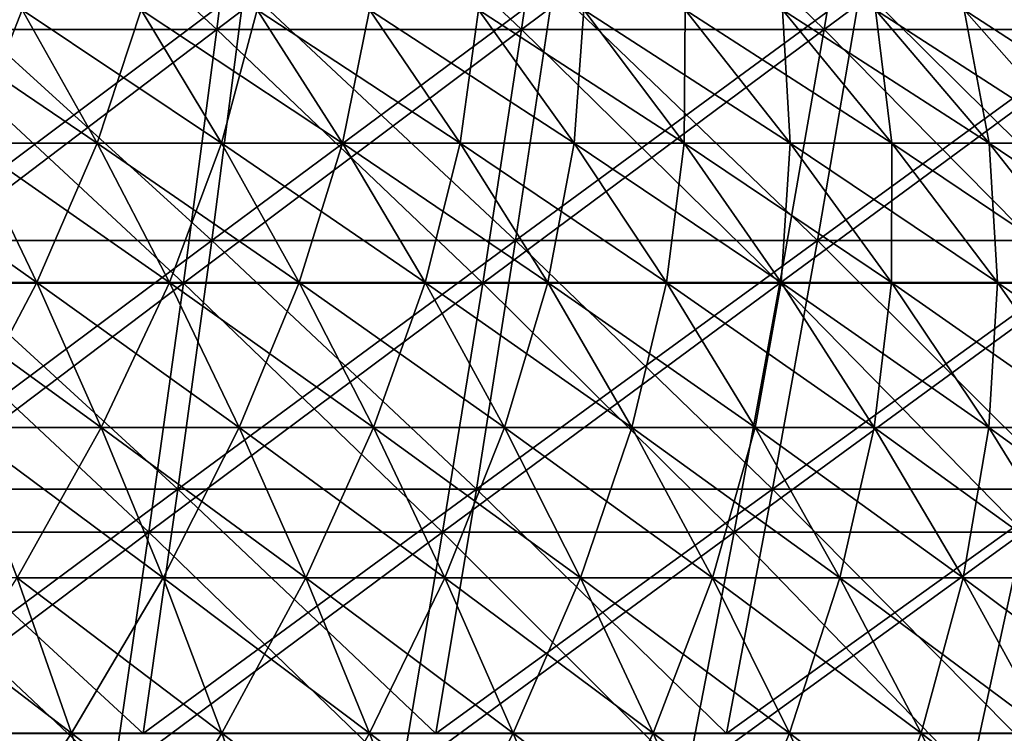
# Model space of a CAD drawing. Header units: millimetres. Extents: x -250 to 250, y 3898 to 4150.
# Tile 432 of 558: x 33 to 53, y 3994 to 4008. Entities that reach past the tile are written whole.
import ezdxf

# ---------------------------------------------------------------- set-up
doc = ezdxf.new("R2010")
doc.units = ezdxf.units.MM
doc.header["$LTSCALE"] = 5.599365
for name, color, linetype in [('10', 7, 'CONTINUOUS'), ('12', 7, 'CONTINUOUS'), ('2', 7, 'CONTINUOUS'), ('3', 7, 'CONTINUOUS'), ('4', 7, 'CONTINUOUS'), ('5', 7, 'CONTINUOUS')]:
    doc.layers.add(name, color=color, linetype=linetype)

msp = doc.modelspace()

# ---------------------------------------------------------------- linework, layer by layer
at = {"layer": '10', "color": 7, "linetype": 'Continuous', "true_color": 0xe0f2ff}
for points in [[(32.417, 4005.986, 62.008), (34.985, 4005.986, 60.596), (31.016, 4008.677, 59.327), (32.417, 4005.986, 62.008)], [(31.016, 4008.677, 59.327), (34.985, 4005.986, 60.596), (33.473, 4008.677, 57.976), (31.016, 4008.677, 59.327)], [(34.985, 4005.986, 60.596), (37.492, 4005.986, 59.078), (33.473, 4008.677, 57.976), (34.985, 4005.986, 60.596)], [(33.473, 4008.677, 57.976), (37.492, 4005.986, 59.078), (35.871, 4008.677, 56.524), (33.473, 4008.677, 57.976)], [(37.492, 4005.986, 59.078), (39.933, 4005.986, 57.456), (35.871, 4008.677, 56.524), (37.492, 4005.986, 59.078)], [(35.871, 4008.677, 56.524), (39.933, 4005.986, 57.456), (38.207, 4008.677, 54.972), (35.871, 4008.677, 56.524)], [(39.933, 4005.986, 57.456), (42.304, 4005.986, 55.733), (38.207, 4008.677, 54.972), (39.933, 4005.986, 57.456)], [(38.207, 4008.677, 54.972), (42.304, 4005.986, 55.733), (40.475, 4008.677, 53.324), (38.207, 4008.677, 54.972)], [(42.304, 4005.986, 55.733), (44.601, 4005.986, 53.913), (40.475, 4008.677, 53.324), (42.304, 4005.986, 55.733)], [(40.475, 4008.677, 53.324), (44.601, 4005.986, 53.913), (42.673, 4008.677, 51.582), (40.475, 4008.677, 53.324)], [(44.601, 4005.986, 53.913), (46.819, 4005.986, 51.998), (42.673, 4008.677, 51.582), (44.601, 4005.986, 53.913)], [(42.673, 4008.677, 51.582), (46.819, 4005.986, 51.998), (44.795, 4008.677, 49.75), (42.673, 4008.677, 51.582)], [(46.819, 4005.986, 51.998), (48.955, 4005.986, 49.992), (44.795, 4008.677, 49.75), (46.819, 4005.986, 51.998)], [(44.795, 4008.677, 49.75), (48.955, 4005.986, 49.992), (46.839, 4008.677, 47.831), (44.795, 4008.677, 49.75)], [(48.955, 4005.986, 49.992), (51.006, 4005.986, 47.898), (46.839, 4008.677, 47.831), (48.955, 4005.986, 49.992)], [(46.839, 4008.677, 47.831), (51.006, 4005.986, 47.898), (48.801, 4008.677, 45.827), (46.839, 4008.677, 47.831)], [(51.006, 4005.986, 47.898), (52.967, 4005.986, 45.72), (48.801, 4008.677, 45.827), (51.006, 4005.986, 47.898)], [(48.801, 4008.677, 45.827), (52.967, 4005.986, 45.72), (50.677, 4008.677, 43.744), (48.801, 4008.677, 45.827)], [(52.967, 4005.986, 45.72), (54.835, 4005.986, 43.462), (50.677, 4008.677, 43.744), (52.967, 4005.986, 45.72)], [(50.677, 4008.677, 43.744), (54.835, 4005.986, 43.462), (52.465, 4008.677, 41.583), (50.677, 4008.677, 43.744)], [(54.835, 4005.986, 43.462), (56.607, 4005.986, 41.127), (52.465, 4008.677, 41.583), (54.835, 4005.986, 43.462)], [(52.465, 4008.677, 41.583), (56.607, 4005.986, 41.127), (54.16, 4008.677, 39.35), (52.465, 4008.677, 41.583)], [(31.033, 4003.178, 65.95), (33.768, 4003.178, 64.592), (29.792, 4005.986, 63.311), (31.033, 4003.178, 65.95)], [(29.792, 4005.986, 63.311), (33.768, 4003.178, 64.592), (32.417, 4005.986, 62.008), (29.792, 4005.986, 63.311)], [(33.768, 4003.178, 64.592), (36.443, 4003.178, 63.121), (32.417, 4005.986, 62.008), (33.768, 4003.178, 64.592)], [(32.417, 4005.986, 62.008), (36.443, 4003.178, 63.121), (34.985, 4005.986, 60.596), (32.417, 4005.986, 62.008)], [(36.443, 4003.178, 63.121), (39.054, 4003.178, 61.54), (34.985, 4005.986, 60.596), (36.443, 4003.178, 63.121)], [(34.985, 4005.986, 60.596), (39.054, 4003.178, 61.54), (37.492, 4005.986, 59.078), (34.985, 4005.986, 60.596)], [(39.054, 4003.178, 61.54), (41.597, 4003.178, 59.851), (37.492, 4005.986, 59.078), (39.054, 4003.178, 61.54)], [(37.492, 4005.986, 59.078), (41.597, 4003.178, 59.851), (39.933, 4005.986, 57.456), (37.492, 4005.986, 59.078)], [(41.597, 4003.178, 59.851), (44.067, 4003.178, 58.056), (39.933, 4005.986, 57.456), (41.597, 4003.178, 59.851)], [(39.933, 4005.986, 57.456), (44.067, 4003.178, 58.056), (42.304, 4005.986, 55.733), (39.933, 4005.986, 57.456)], [(44.067, 4003.178, 58.056), (46.459, 4003.178, 56.16), (42.304, 4005.986, 55.733), (44.067, 4003.178, 58.056)], [(42.304, 4005.986, 55.733), (46.459, 4003.178, 56.16), (44.601, 4005.986, 53.913), (42.304, 4005.986, 55.733)], [(46.459, 4003.178, 56.16), (48.77, 4003.178, 54.165), (44.601, 4005.986, 53.913), (46.459, 4003.178, 56.16)], [(44.601, 4005.986, 53.913), (48.77, 4003.178, 54.165), (46.819, 4005.986, 51.998), (44.601, 4005.986, 53.913)], [(48.77, 4003.178, 54.165), (50.996, 4003.178, 52.075), (46.819, 4005.986, 51.998), (48.77, 4003.178, 54.165)], [(46.819, 4005.986, 51.998), (50.996, 4003.178, 52.075), (48.955, 4005.986, 49.992), (46.819, 4005.986, 51.998)], [(50.996, 4003.178, 52.075), (53.132, 4003.178, 49.894), (48.955, 4005.986, 49.992), (50.996, 4003.178, 52.075)], [(48.955, 4005.986, 49.992), (53.132, 4003.178, 49.894), (51.006, 4005.986, 47.898), (48.955, 4005.986, 49.992)], [(53.132, 4003.178, 49.894), (55.175, 4003.178, 47.625), (51.006, 4005.986, 47.898), (53.132, 4003.178, 49.894)], [(51.006, 4005.986, 47.898), (55.175, 4003.178, 47.625), (52.967, 4005.986, 45.72), (51.006, 4005.986, 47.898)], [(55.175, 4003.178, 47.625), (57.121, 4003.178, 45.273), (52.967, 4005.986, 45.72), (55.175, 4003.178, 47.625)], [(52.967, 4005.986, 45.72), (57.121, 4003.178, 45.273), (54.835, 4005.986, 43.462), (52.967, 4005.986, 45.72)], [(32.227, 4000.257, 68.486), (35.067, 4000.257, 67.077), (31.033, 4003.178, 65.95), (32.227, 4000.257, 68.486)], [(31.033, 4003.178, 65.95), (35.067, 4000.257, 67.077), (33.768, 4003.178, 64.592), (31.033, 4003.178, 65.95)], [(35.067, 4000.257, 67.077), (37.845, 4000.257, 65.55), (33.768, 4003.178, 64.592), (35.067, 4000.257, 67.077)], [(33.768, 4003.178, 64.592), (37.845, 4000.257, 65.55), (36.443, 4003.178, 63.121), (33.768, 4003.178, 64.592)], [(37.845, 4000.257, 65.55), (40.557, 4000.257, 63.907), (36.443, 4003.178, 63.121), (37.845, 4000.257, 65.55)], [(36.443, 4003.178, 63.121), (40.557, 4000.257, 63.907), (39.054, 4003.178, 61.54), (36.443, 4003.178, 63.121)], [(40.557, 4000.257, 63.907), (43.197, 4000.257, 62.153), (39.054, 4003.178, 61.54), (40.557, 4000.257, 63.907)], [(39.054, 4003.178, 61.54), (43.197, 4000.257, 62.153), (41.597, 4003.178, 59.851), (39.054, 4003.178, 61.54)], [(43.197, 4000.257, 62.153), (45.762, 4000.257, 60.289), (41.597, 4003.178, 59.851), (43.197, 4000.257, 62.153)], [(41.597, 4003.178, 59.851), (45.762, 4000.257, 60.289), (44.067, 4003.178, 58.056), (41.597, 4003.178, 59.851)], [(45.762, 4000.257, 60.289), (48.247, 4000.257, 58.32), (44.067, 4003.178, 58.056), (45.762, 4000.257, 60.289)], [(44.067, 4003.178, 58.056), (48.247, 4000.257, 58.32), (46.459, 4003.178, 56.16), (44.067, 4003.178, 58.056)], [(48.247, 4000.257, 58.32), (50.647, 4000.257, 56.249), (46.459, 4003.178, 56.16), (48.247, 4000.257, 58.32)], [(46.459, 4003.178, 56.16), (50.647, 4000.257, 56.249), (48.77, 4003.178, 54.165), (46.459, 4003.178, 56.16)], [(50.647, 4000.257, 56.249), (52.958, 4000.257, 54.079), (48.77, 4003.178, 54.165), (50.647, 4000.257, 56.249)], [(48.77, 4003.178, 54.165), (52.958, 4000.257, 54.079), (50.996, 4003.178, 52.075), (48.77, 4003.178, 54.165)], [(52.958, 4000.257, 54.079), (55.176, 4000.257, 51.813), (50.996, 4003.178, 52.075), (52.958, 4000.257, 54.079)], [(50.996, 4003.178, 52.075), (55.176, 4000.257, 51.813), (53.132, 4003.178, 49.894), (50.996, 4003.178, 52.075)], [(55.176, 4000.257, 51.813), (57.297, 4000.257, 49.457), (53.132, 4003.178, 49.894), (55.176, 4000.257, 51.813)], [(53.132, 4003.178, 49.894), (57.297, 4000.257, 49.457), (55.175, 4003.178, 47.625), (53.132, 4003.178, 49.894)], [(33.371, 3997.229, 70.918), (36.312, 3997.229, 69.458), (32.227, 4000.257, 68.486), (33.371, 3997.229, 70.918)], [(32.227, 4000.257, 68.486), (36.312, 3997.229, 69.458), (35.067, 4000.257, 67.077), (32.227, 4000.257, 68.486)], [(36.312, 3997.229, 69.458), (39.188, 3997.229, 67.876), (35.067, 4000.257, 67.077), (36.312, 3997.229, 69.458)], [(35.067, 4000.257, 67.077), (39.188, 3997.229, 67.876), (37.845, 4000.257, 65.55), (35.067, 4000.257, 67.077)], [(39.188, 3997.229, 67.876), (41.996, 3997.229, 66.176), (37.845, 4000.257, 65.55), (39.188, 3997.229, 67.876)], [(37.845, 4000.257, 65.55), (41.996, 3997.229, 66.176), (40.557, 4000.257, 63.907), (37.845, 4000.257, 65.55)], [(41.996, 3997.229, 66.176), (44.731, 3997.229, 64.359), (40.557, 4000.257, 63.907), (41.996, 3997.229, 66.176)], [(40.557, 4000.257, 63.907), (44.731, 3997.229, 64.359), (43.197, 4000.257, 62.153), (40.557, 4000.257, 63.907)], [(44.731, 3997.229, 64.359), (47.387, 3997.229, 62.43), (43.197, 4000.257, 62.153), (44.731, 3997.229, 64.359)], [(43.197, 4000.257, 62.153), (47.387, 3997.229, 62.43), (45.762, 4000.257, 60.289), (43.197, 4000.257, 62.153)], [(47.387, 3997.229, 62.43), (49.959, 3997.229, 60.39), (45.762, 4000.257, 60.289), (47.387, 3997.229, 62.43)], [(45.762, 4000.257, 60.289), (49.959, 3997.229, 60.39), (48.247, 4000.257, 58.32), (45.762, 4000.257, 60.289)], [(49.959, 3997.229, 60.39), (52.444, 3997.229, 58.245), (48.247, 4000.257, 58.32), (49.959, 3997.229, 60.39)], [(48.247, 4000.257, 58.32), (52.444, 3997.229, 58.245), (50.647, 4000.257, 56.249), (48.247, 4000.257, 58.32)], [(52.444, 3997.229, 58.245), (54.837, 3997.229, 55.998), (50.647, 4000.257, 56.249), (52.444, 3997.229, 58.245)], [(50.647, 4000.257, 56.249), (54.837, 3997.229, 55.998), (52.958, 4000.257, 54.079), (50.647, 4000.257, 56.249)], [(54.837, 3997.229, 55.998), (57.134, 3997.229, 53.653), (52.958, 4000.257, 54.079), (54.837, 3997.229, 55.998)], [(52.958, 4000.257, 54.079), (57.134, 3997.229, 53.653), (55.176, 4000.257, 51.813), (52.958, 4000.257, 54.079)], [(31.367, 3994.097, 74.618), (34.464, 3994.097, 73.239), (30.372, 3997.229, 72.253), (31.367, 3994.097, 74.618)], [(30.372, 3997.229, 72.253), (34.464, 3994.097, 73.239), (33.371, 3997.229, 70.918), (30.372, 3997.229, 72.253)], [(34.464, 3994.097, 73.239), (37.5, 3994.097, 71.732), (33.371, 3997.229, 70.918), (34.464, 3994.097, 73.239)], [(33.371, 3997.229, 70.918), (37.5, 3994.097, 71.732), (36.312, 3997.229, 69.458), (33.371, 3997.229, 70.918)], [(37.5, 3994.097, 71.732), (40.471, 3994.097, 70.098), (36.312, 3997.229, 69.458), (37.5, 3994.097, 71.732)], [(36.312, 3997.229, 69.458), (40.471, 3994.097, 70.098), (39.188, 3997.229, 67.876), (36.312, 3997.229, 69.458)], [(40.471, 3994.097, 70.098), (43.371, 3994.097, 68.342), (39.188, 3997.229, 67.876), (40.471, 3994.097, 70.098)], [(39.188, 3997.229, 67.876), (43.371, 3994.097, 68.342), (41.996, 3997.229, 66.176), (39.188, 3997.229, 67.876)], [(43.371, 3994.097, 68.342), (46.195, 3994.097, 66.466), (41.996, 3997.229, 66.176), (43.371, 3994.097, 68.342)], [(41.996, 3997.229, 66.176), (46.195, 3994.097, 66.466), (44.731, 3997.229, 64.359), (41.996, 3997.229, 66.176)], [(46.195, 3994.097, 66.466), (48.938, 3994.097, 64.473), (44.731, 3997.229, 64.359), (46.195, 3994.097, 66.466)], [(44.731, 3997.229, 64.359), (48.938, 3994.097, 64.473), (47.387, 3997.229, 62.43), (44.731, 3997.229, 64.359)], [(48.938, 3994.097, 64.473), (51.595, 3994.097, 62.367), (47.387, 3997.229, 62.43), (48.938, 3994.097, 64.473)], [(47.387, 3997.229, 62.43), (51.595, 3994.097, 62.367), (49.959, 3997.229, 60.39), (47.387, 3997.229, 62.43)], [(51.595, 3994.097, 62.367), (54.161, 3994.097, 60.152), (49.959, 3997.229, 60.39), (51.595, 3994.097, 62.367)], [(49.959, 3997.229, 60.39), (54.161, 3994.097, 60.152), (52.444, 3997.229, 58.245), (49.959, 3997.229, 60.39)], [(54.161, 3994.097, 60.152), (56.633, 3994.097, 57.831), (52.444, 3997.229, 58.245), (54.161, 3994.097, 60.152)], [(52.444, 3997.229, 58.245), (56.633, 3994.097, 57.831), (54.837, 3997.229, 55.998), (52.444, 3997.229, 58.245)], [(32.312, 3990.867, 76.868), (35.503, 3990.867, 75.448), (31.367, 3994.097, 74.618), (32.312, 3990.867, 76.868)], [(31.367, 3994.097, 74.618), (35.503, 3990.867, 75.448), (34.464, 3994.097, 73.239), (31.367, 3994.097, 74.618)], [(35.503, 3990.867, 75.448), (38.631, 3990.867, 73.895), (34.464, 3994.097, 73.239), (35.503, 3990.867, 75.448)], [(34.464, 3994.097, 73.239), (38.631, 3990.867, 73.895), (37.5, 3994.097, 71.732), (34.464, 3994.097, 73.239)], [(38.631, 3990.867, 73.895), (41.692, 3990.867, 72.212), (37.5, 3994.097, 71.732), (38.631, 3990.867, 73.895)], [(37.5, 3994.097, 71.732), (41.692, 3990.867, 72.212), (40.471, 3994.097, 70.098), (37.5, 3994.097, 71.732)], [(41.692, 3990.867, 72.212), (44.679, 3990.867, 70.403), (40.471, 3994.097, 70.098), (41.692, 3990.867, 72.212)], [(40.471, 3994.097, 70.098), (44.679, 3990.867, 70.403), (43.371, 3994.097, 68.342), (40.471, 3994.097, 70.098)], [(44.679, 3990.867, 70.403), (47.588, 3990.867, 68.47), (43.371, 3994.097, 68.342), (44.679, 3990.867, 70.403)], [(43.371, 3994.097, 68.342), (47.588, 3990.867, 68.47), (46.195, 3994.097, 66.466), (43.371, 3994.097, 68.342)], [(47.588, 3990.867, 68.47), (50.414, 3990.867, 66.417), (46.195, 3994.097, 66.466), (47.588, 3990.867, 68.47)], [(46.195, 3994.097, 66.466), (50.414, 3990.867, 66.417), (48.938, 3994.097, 64.473), (46.195, 3994.097, 66.466)], [(50.414, 3990.867, 66.417), (53.151, 3990.867, 64.248), (48.938, 3994.097, 64.473), (50.414, 3990.867, 66.417)], [(48.938, 3994.097, 64.473), (53.151, 3990.867, 64.248), (51.595, 3994.097, 62.367), (48.938, 3994.097, 64.473)], [(53.151, 3990.867, 64.248), (55.794, 3990.867, 61.966), (51.595, 3994.097, 62.367), (53.151, 3990.867, 64.248)], [(51.595, 3994.097, 62.367), (55.794, 3990.867, 61.966), (54.161, 3994.097, 60.152), (51.595, 3994.097, 62.367)]]:
    msp.add_3dface(points, dxfattribs=at)
at = {"layer": '12', "color": 7, "linetype": 'Continuous', "true_color": 0xe0f2ff}
for points in [[(33.473, 4008.677, -57.976), (32.417, 4005.986, -62.008), (31.016, 4008.677, -59.327), (33.473, 4008.677, -57.976)], [(34.985, 4005.986, -60.596), (32.417, 4005.986, -62.008), (33.473, 4008.677, -57.976), (34.985, 4005.986, -60.596)], [(35.871, 4008.677, -56.524), (34.985, 4005.986, -60.596), (33.473, 4008.677, -57.976), (35.871, 4008.677, -56.524)], [(37.492, 4005.986, -59.078), (34.985, 4005.986, -60.596), (35.871, 4008.677, -56.524), (37.492, 4005.986, -59.078)], [(38.207, 4008.677, -54.972), (37.492, 4005.986, -59.078), (35.871, 4008.677, -56.524), (38.207, 4008.677, -54.972)], [(39.933, 4005.986, -57.456), (37.492, 4005.986, -59.078), (38.207, 4008.677, -54.972), (39.933, 4005.986, -57.456)], [(40.475, 4008.677, -53.324), (39.933, 4005.986, -57.456), (38.207, 4008.677, -54.972), (40.475, 4008.677, -53.324)], [(42.304, 4005.986, -55.733), (39.933, 4005.986, -57.456), (40.475, 4008.677, -53.324), (42.304, 4005.986, -55.733)], [(42.673, 4008.677, -51.582), (42.304, 4005.986, -55.733), (40.475, 4008.677, -53.324), (42.673, 4008.677, -51.582)], [(44.601, 4005.986, -53.913), (42.304, 4005.986, -55.733), (42.673, 4008.677, -51.582), (44.601, 4005.986, -53.913)], [(44.795, 4008.677, -49.75), (44.601, 4005.986, -53.913), (42.673, 4008.677, -51.582), (44.795, 4008.677, -49.75)], [(46.819, 4005.986, -51.998), (44.601, 4005.986, -53.913), (44.795, 4008.677, -49.75), (46.819, 4005.986, -51.998)], [(46.839, 4008.677, -47.831), (46.819, 4005.986, -51.998), (44.795, 4008.677, -49.75), (46.839, 4008.677, -47.831)], [(48.955, 4005.986, -49.992), (46.819, 4005.986, -51.998), (46.839, 4008.677, -47.831), (48.955, 4005.986, -49.992)], [(48.801, 4008.677, -45.827), (48.955, 4005.986, -49.992), (46.839, 4008.677, -47.831), (48.801, 4008.677, -45.827)], [(51.006, 4005.986, -47.898), (48.955, 4005.986, -49.992), (48.801, 4008.677, -45.827), (51.006, 4005.986, -47.898)], [(50.677, 4008.677, -43.744), (51.006, 4005.986, -47.898), (48.801, 4008.677, -45.827), (50.677, 4008.677, -43.744)], [(52.967, 4005.986, -45.72), (51.006, 4005.986, -47.898), (50.677, 4008.677, -43.744), (52.967, 4005.986, -45.72)], [(52.465, 4008.677, -41.583), (52.967, 4005.986, -45.72), (50.677, 4008.677, -43.744), (52.465, 4008.677, -41.583)], [(54.835, 4005.986, -43.462), (52.967, 4005.986, -45.72), (52.465, 4008.677, -41.583), (54.835, 4005.986, -43.462)], [(54.16, 4008.677, -39.35), (54.835, 4005.986, -43.462), (52.465, 4008.677, -41.583), (54.16, 4008.677, -39.35)], [(33.768, 4003.178, -64.592), (31.033, 4003.178, -65.95), (32.417, 4005.986, -62.008), (33.768, 4003.178, -64.592)], [(34.985, 4005.986, -60.596), (33.768, 4003.178, -64.592), (32.417, 4005.986, -62.008), (34.985, 4005.986, -60.596)], [(36.443, 4003.178, -63.121), (33.768, 4003.178, -64.592), (34.985, 4005.986, -60.596), (36.443, 4003.178, -63.121)], [(37.492, 4005.986, -59.078), (36.443, 4003.178, -63.121), (34.985, 4005.986, -60.596), (37.492, 4005.986, -59.078)], [(39.054, 4003.178, -61.54), (36.443, 4003.178, -63.121), (37.492, 4005.986, -59.078), (39.054, 4003.178, -61.54)], [(39.933, 4005.986, -57.456), (39.054, 4003.178, -61.54), (37.492, 4005.986, -59.078), (39.933, 4005.986, -57.456)], [(41.597, 4003.178, -59.851), (39.054, 4003.178, -61.54), (39.933, 4005.986, -57.456), (41.597, 4003.178, -59.851)], [(42.304, 4005.986, -55.733), (41.597, 4003.178, -59.851), (39.933, 4005.986, -57.456), (42.304, 4005.986, -55.733)], [(44.067, 4003.178, -58.056), (41.597, 4003.178, -59.851), (42.304, 4005.986, -55.733), (44.067, 4003.178, -58.056)], [(44.601, 4005.986, -53.913), (44.067, 4003.178, -58.056), (42.304, 4005.986, -55.733), (44.601, 4005.986, -53.913)], [(46.459, 4003.178, -56.16), (44.067, 4003.178, -58.056), (44.601, 4005.986, -53.913), (46.459, 4003.178, -56.16)], [(46.819, 4005.986, -51.998), (46.459, 4003.178, -56.16), (44.601, 4005.986, -53.913), (46.819, 4005.986, -51.998)], [(48.77, 4003.178, -54.165), (46.459, 4003.178, -56.16), (46.819, 4005.986, -51.998), (48.77, 4003.178, -54.165)], [(48.955, 4005.986, -49.992), (48.77, 4003.178, -54.165), (46.819, 4005.986, -51.998), (48.955, 4005.986, -49.992)], [(50.996, 4003.178, -52.075), (48.77, 4003.178, -54.165), (48.955, 4005.986, -49.992), (50.996, 4003.178, -52.075)], [(51.006, 4005.986, -47.898), (50.996, 4003.178, -52.075), (48.955, 4005.986, -49.992), (51.006, 4005.986, -47.898)], [(53.132, 4003.178, -49.894), (50.996, 4003.178, -52.075), (51.006, 4005.986, -47.898), (53.132, 4003.178, -49.894)], [(52.967, 4005.986, -45.72), (53.132, 4003.178, -49.894), (51.006, 4005.986, -47.898), (52.967, 4005.986, -45.72)], [(55.175, 4003.178, -47.625), (53.132, 4003.178, -49.894), (52.967, 4005.986, -45.72), (55.175, 4003.178, -47.625)], [(54.835, 4005.986, -43.462), (55.175, 4003.178, -47.625), (52.967, 4005.986, -45.72), (54.835, 4005.986, -43.462)], [(33.768, 4003.178, -64.592), (32.227, 4000.257, -68.486), (31.033, 4003.178, -65.95), (33.768, 4003.178, -64.592)], [(35.067, 4000.257, -67.077), (32.227, 4000.257, -68.486), (33.768, 4003.178, -64.592), (35.067, 4000.257, -67.077)], [(36.443, 4003.178, -63.121), (35.067, 4000.257, -67.077), (33.768, 4003.178, -64.592), (36.443, 4003.178, -63.121)], [(37.845, 4000.257, -65.55), (35.067, 4000.257, -67.077), (36.443, 4003.178, -63.121), (37.845, 4000.257, -65.55)], [(39.054, 4003.178, -61.54), (37.845, 4000.257, -65.55), (36.443, 4003.178, -63.121), (39.054, 4003.178, -61.54)], [(40.557, 4000.257, -63.907), (37.845, 4000.257, -65.55), (39.054, 4003.178, -61.54), (40.557, 4000.257, -63.907)], [(41.597, 4003.178, -59.851), (40.557, 4000.257, -63.907), (39.054, 4003.178, -61.54), (41.597, 4003.178, -59.851)], [(43.197, 4000.257, -62.153), (40.557, 4000.257, -63.907), (41.597, 4003.178, -59.851), (43.197, 4000.257, -62.153)], [(44.067, 4003.178, -58.056), (43.197, 4000.257, -62.153), (41.597, 4003.178, -59.851), (44.067, 4003.178, -58.056)], [(45.762, 4000.257, -60.289), (43.197, 4000.257, -62.153), (44.067, 4003.178, -58.056), (45.762, 4000.257, -60.289)], [(46.459, 4003.178, -56.16), (45.762, 4000.257, -60.289), (44.067, 4003.178, -58.056), (46.459, 4003.178, -56.16)], [(48.247, 4000.257, -58.32), (45.762, 4000.257, -60.289), (46.459, 4003.178, -56.16), (48.247, 4000.257, -58.32)], [(48.77, 4003.178, -54.165), (48.247, 4000.257, -58.32), (46.459, 4003.178, -56.16), (48.77, 4003.178, -54.165)], [(50.647, 4000.257, -56.249), (48.247, 4000.257, -58.32), (48.77, 4003.178, -54.165), (50.647, 4000.257, -56.249)], [(50.996, 4003.178, -52.075), (50.647, 4000.257, -56.249), (48.77, 4003.178, -54.165), (50.996, 4003.178, -52.075)], [(52.958, 4000.257, -54.079), (50.647, 4000.257, -56.249), (50.996, 4003.178, -52.075), (52.958, 4000.257, -54.079)], [(53.132, 4003.178, -49.894), (52.958, 4000.257, -54.079), (50.996, 4003.178, -52.075), (53.132, 4003.178, -49.894)], [(55.176, 4000.257, -51.813), (52.958, 4000.257, -54.079), (53.132, 4003.178, -49.894), (55.176, 4000.257, -51.813)], [(55.175, 4003.178, -47.625), (55.176, 4000.257, -51.813), (53.132, 4003.178, -49.894), (55.175, 4003.178, -47.625)], [(35.067, 4000.257, -67.077), (33.371, 3997.229, -70.918), (32.227, 4000.257, -68.486), (35.067, 4000.257, -67.077)], [(36.312, 3997.229, -69.458), (33.371, 3997.229, -70.918), (35.067, 4000.257, -67.077), (36.312, 3997.229, -69.458)], [(37.845, 4000.257, -65.55), (36.312, 3997.229, -69.458), (35.067, 4000.257, -67.077), (37.845, 4000.257, -65.55)], [(39.188, 3997.229, -67.876), (36.312, 3997.229, -69.458), (37.845, 4000.257, -65.55), (39.188, 3997.229, -67.876)], [(40.557, 4000.257, -63.907), (39.188, 3997.229, -67.876), (37.845, 4000.257, -65.55), (40.557, 4000.257, -63.907)], [(41.996, 3997.229, -66.176), (39.188, 3997.229, -67.876), (40.557, 4000.257, -63.907), (41.996, 3997.229, -66.176)], [(43.197, 4000.257, -62.153), (41.996, 3997.229, -66.176), (40.557, 4000.257, -63.907), (43.197, 4000.257, -62.153)], [(44.731, 3997.229, -64.359), (41.996, 3997.229, -66.176), (43.197, 4000.257, -62.153), (44.731, 3997.229, -64.359)], [(45.762, 4000.257, -60.289), (44.731, 3997.229, -64.359), (43.197, 4000.257, -62.153), (45.762, 4000.257, -60.289)], [(47.387, 3997.229, -62.43), (44.731, 3997.229, -64.359), (45.762, 4000.257, -60.289), (47.387, 3997.229, -62.43)], [(48.247, 4000.257, -58.32), (47.387, 3997.229, -62.43), (45.762, 4000.257, -60.289), (48.247, 4000.257, -58.32)], [(49.959, 3997.229, -60.39), (47.387, 3997.229, -62.43), (48.247, 4000.257, -58.32), (49.959, 3997.229, -60.39)], [(50.647, 4000.257, -56.249), (49.959, 3997.229, -60.39), (48.247, 4000.257, -58.32), (50.647, 4000.257, -56.249)], [(52.444, 3997.229, -58.245), (49.959, 3997.229, -60.39), (50.647, 4000.257, -56.249), (52.444, 3997.229, -58.245)], [(52.958, 4000.257, -54.079), (52.444, 3997.229, -58.245), (50.647, 4000.257, -56.249), (52.958, 4000.257, -54.079)], [(54.837, 3997.229, -55.998), (52.444, 3997.229, -58.245), (52.958, 4000.257, -54.079), (54.837, 3997.229, -55.998)], [(55.176, 4000.257, -51.813), (54.837, 3997.229, -55.998), (52.958, 4000.257, -54.079), (55.176, 4000.257, -51.813)], [(34.464, 3994.097, -73.239), (31.367, 3994.097, -74.618), (33.371, 3997.229, -70.918), (34.464, 3994.097, -73.239)], [(36.312, 3997.229, -69.458), (34.464, 3994.097, -73.239), (33.371, 3997.229, -70.918), (36.312, 3997.229, -69.458)], [(37.5, 3994.097, -71.732), (34.464, 3994.097, -73.239), (36.312, 3997.229, -69.458), (37.5, 3994.097, -71.732)], [(39.188, 3997.229, -67.876), (37.5, 3994.097, -71.732), (36.312, 3997.229, -69.458), (39.188, 3997.229, -67.876)], [(40.471, 3994.097, -70.098), (37.5, 3994.097, -71.732), (39.188, 3997.229, -67.876), (40.471, 3994.097, -70.098)], [(41.996, 3997.229, -66.176), (40.471, 3994.097, -70.098), (39.188, 3997.229, -67.876), (41.996, 3997.229, -66.176)], [(43.371, 3994.097, -68.342), (40.471, 3994.097, -70.098), (41.996, 3997.229, -66.176), (43.371, 3994.097, -68.342)], [(44.731, 3997.229, -64.359), (43.371, 3994.097, -68.342), (41.996, 3997.229, -66.176), (44.731, 3997.229, -64.359)], [(46.195, 3994.097, -66.466), (43.371, 3994.097, -68.342), (44.731, 3997.229, -64.359), (46.195, 3994.097, -66.466)], [(47.387, 3997.229, -62.43), (46.195, 3994.097, -66.466), (44.731, 3997.229, -64.359), (47.387, 3997.229, -62.43)], [(48.938, 3994.097, -64.473), (46.195, 3994.097, -66.466), (47.387, 3997.229, -62.43), (48.938, 3994.097, -64.473)], [(49.959, 3997.229, -60.39), (48.938, 3994.097, -64.473), (47.387, 3997.229, -62.43), (49.959, 3997.229, -60.39)], [(51.595, 3994.097, -62.367), (48.938, 3994.097, -64.473), (49.959, 3997.229, -60.39), (51.595, 3994.097, -62.367)], [(52.444, 3997.229, -58.245), (51.595, 3994.097, -62.367), (49.959, 3997.229, -60.39), (52.444, 3997.229, -58.245)], [(54.161, 3994.097, -60.152), (51.595, 3994.097, -62.367), (52.444, 3997.229, -58.245), (54.161, 3994.097, -60.152)], [(54.837, 3997.229, -55.998), (54.161, 3994.097, -60.152), (52.444, 3997.229, -58.245), (54.837, 3997.229, -55.998)], [(34.464, 3994.097, -73.239), (32.312, 3990.867, -76.868), (31.367, 3994.097, -74.618), (34.464, 3994.097, -73.239)], [(35.503, 3990.867, -75.448), (32.312, 3990.867, -76.868), (34.464, 3994.097, -73.239), (35.503, 3990.867, -75.448)], [(37.5, 3994.097, -71.732), (35.503, 3990.867, -75.448), (34.464, 3994.097, -73.239), (37.5, 3994.097, -71.732)], [(38.631, 3990.867, -73.895), (35.503, 3990.867, -75.448), (37.5, 3994.097, -71.732), (38.631, 3990.867, -73.895)], [(40.471, 3994.097, -70.098), (38.631, 3990.867, -73.895), (37.5, 3994.097, -71.732), (40.471, 3994.097, -70.098)], [(41.692, 3990.867, -72.212), (38.631, 3990.867, -73.895), (40.471, 3994.097, -70.098), (41.692, 3990.867, -72.212)], [(43.371, 3994.097, -68.342), (41.692, 3990.867, -72.212), (40.471, 3994.097, -70.098), (43.371, 3994.097, -68.342)], [(44.679, 3990.867, -70.403), (41.692, 3990.867, -72.212), (43.371, 3994.097, -68.342), (44.679, 3990.867, -70.403)], [(46.195, 3994.097, -66.466), (44.679, 3990.867, -70.403), (43.371, 3994.097, -68.342), (46.195, 3994.097, -66.466)], [(47.588, 3990.867, -68.47), (44.679, 3990.867, -70.403), (46.195, 3994.097, -66.466), (47.588, 3990.867, -68.47)], [(48.938, 3994.097, -64.473), (47.588, 3990.867, -68.47), (46.195, 3994.097, -66.466), (48.938, 3994.097, -64.473)], [(50.414, 3990.867, -66.417), (47.588, 3990.867, -68.47), (48.938, 3994.097, -64.473), (50.414, 3990.867, -66.417)], [(51.595, 3994.097, -62.367), (50.414, 3990.867, -66.417), (48.938, 3994.097, -64.473), (51.595, 3994.097, -62.367)], [(53.151, 3990.867, -64.248), (50.414, 3990.867, -66.417), (51.595, 3994.097, -62.367), (53.151, 3990.867, -64.248)], [(54.161, 3994.097, -60.152), (53.151, 3990.867, -64.248), (51.595, 3994.097, -62.367), (54.161, 3994.097, -60.152)], [(55.794, 3990.867, -61.966), (53.151, 3990.867, -64.248), (54.161, 3994.097, -60.152), (55.794, 3990.867, -61.966)]]:
    msp.add_3dface(points, dxfattribs=at)
at = {"layer": '2', "color": 251, "linetype": 'Continuous', "true_color": 0x504f50}
for points in [[(37.294, 4004.03, -199.504), (31.132, 4004.03, -200.558), (37.951, 4009.137, -203.021), (37.294, 4004.03, -199.504)], [(37.951, 4009.137, -203.021), (31.132, 4004.03, -200.558), (31.681, 4009.137, -204.093), (37.951, 4009.137, -203.021)], [(43.42, 4004.03, -198.261), (37.294, 4004.03, -199.504), (44.185, 4009.137, -201.756), (43.42, 4004.03, -198.261)], [(44.185, 4009.137, -201.756), (37.294, 4004.03, -199.504), (37.951, 4009.137, -203.021), (44.185, 4009.137, -201.756)], [(49.505, 4004.03, -196.83), (43.42, 4004.03, -198.261), (50.377, 4009.137, -200.299), (49.505, 4004.03, -196.83)], [(50.377, 4009.137, -200.299), (43.42, 4004.03, -198.261), (44.185, 4009.137, -201.756), (50.377, 4009.137, -200.299)], [(55.543, 4004.03, -195.212), (49.505, 4004.03, -196.83), (56.522, 4009.137, -198.653), (55.543, 4004.03, -195.212)], [(56.522, 4009.137, -198.653), (49.505, 4004.03, -196.83), (50.377, 4009.137, -200.299), (56.522, 4009.137, -198.653)], [(36.613, 3999.014, -195.864), (30.564, 3999.014, -196.899), (37.294, 4004.03, -199.504), (36.613, 3999.014, -195.864)], [(37.294, 4004.03, -199.504), (30.564, 3999.014, -196.899), (31.132, 4004.03, -200.558), (37.294, 4004.03, -199.504)], [(42.628, 3999.014, -194.644), (36.613, 3999.014, -195.864), (43.42, 4004.03, -198.261), (42.628, 3999.014, -194.644)], [(43.42, 4004.03, -198.261), (36.613, 3999.014, -195.864), (37.294, 4004.03, -199.504), (43.42, 4004.03, -198.261)], [(48.601, 3999.014, -193.239), (42.628, 3999.014, -194.644), (49.505, 4004.03, -196.83), (48.601, 3999.014, -193.239)], [(49.505, 4004.03, -196.83), (42.628, 3999.014, -194.644), (43.42, 4004.03, -198.261), (49.505, 4004.03, -196.83)], [(54.529, 3999.014, -191.65), (48.601, 3999.014, -193.239), (55.543, 4004.03, -195.212), (54.529, 3999.014, -191.65)], [(55.543, 4004.03, -195.212), (48.601, 3999.014, -193.239), (49.505, 4004.03, -196.83), (55.543, 4004.03, -195.212)], [(35.91, 3994.092, -192.102), (29.977, 3994.092, -193.117), (36.613, 3999.014, -195.864), (35.91, 3994.092, -192.102)], [(36.613, 3999.014, -195.864), (29.977, 3994.092, -193.117), (30.564, 3999.014, -196.899), (36.613, 3999.014, -195.864)], [(41.809, 3994.092, -190.905), (35.91, 3994.092, -192.102), (42.628, 3999.014, -194.644), (41.809, 3994.092, -190.905)], [(42.628, 3999.014, -194.644), (35.91, 3994.092, -192.102), (36.613, 3999.014, -195.864), (42.628, 3999.014, -194.644)], [(47.668, 3994.092, -189.527), (41.809, 3994.092, -190.905), (48.601, 3999.014, -193.239), (47.668, 3994.092, -189.527)], [(48.601, 3999.014, -193.239), (41.809, 3994.092, -190.905), (42.628, 3999.014, -194.644), (48.601, 3999.014, -193.239)], [(53.482, 3994.092, -187.969), (47.668, 3994.092, -189.527), (54.529, 3999.014, -191.65), (53.482, 3994.092, -187.969)], [(54.529, 3999.014, -191.65), (47.668, 3994.092, -189.527), (48.601, 3999.014, -193.239), (54.529, 3999.014, -191.65)]]:
    msp.add_3dface(points, dxfattribs=at)
at = {"layer": '3', "color": 251, "linetype": 'Continuous', "true_color": 0x504f50}
for points in [[(31.132, 4004.03, 200.558), (37.294, 4004.03, 199.504), (31.681, 4009.137, 204.093), (31.132, 4004.03, 200.558)], [(31.681, 4009.137, 204.093), (37.294, 4004.03, 199.504), (37.951, 4009.137, 203.021), (31.681, 4009.137, 204.093)], [(37.294, 4004.03, 199.504), (43.42, 4004.03, 198.261), (37.951, 4009.137, 203.021), (37.294, 4004.03, 199.504)], [(37.951, 4009.137, 203.021), (43.42, 4004.03, 198.261), (44.185, 4009.137, 201.756), (37.951, 4009.137, 203.021)], [(43.42, 4004.03, 198.261), (49.505, 4004.03, 196.83), (44.185, 4009.137, 201.756), (43.42, 4004.03, 198.261)], [(44.185, 4009.137, 201.756), (49.505, 4004.03, 196.83), (50.377, 4009.137, 200.299), (44.185, 4009.137, 201.756)], [(49.505, 4004.03, 196.83), (55.543, 4004.03, 195.212), (50.377, 4009.137, 200.299), (49.505, 4004.03, 196.83)], [(50.377, 4009.137, 200.299), (55.543, 4004.03, 195.212), (56.522, 4009.137, 198.653), (50.377, 4009.137, 200.299)], [(30.564, 3999.014, 196.899), (36.613, 3999.014, 195.864), (31.132, 4004.03, 200.558), (30.564, 3999.014, 196.899)], [(31.132, 4004.03, 200.558), (36.613, 3999.014, 195.864), (37.294, 4004.03, 199.504), (31.132, 4004.03, 200.558)], [(36.613, 3999.014, 195.864), (42.628, 3999.014, 194.644), (37.294, 4004.03, 199.504), (36.613, 3999.014, 195.864)], [(37.294, 4004.03, 199.504), (42.628, 3999.014, 194.644), (43.42, 4004.03, 198.261), (37.294, 4004.03, 199.504)], [(42.628, 3999.014, 194.644), (48.601, 3999.014, 193.239), (43.42, 4004.03, 198.261), (42.628, 3999.014, 194.644)], [(43.42, 4004.03, 198.261), (48.601, 3999.014, 193.239), (49.505, 4004.03, 196.83), (43.42, 4004.03, 198.261)], [(48.601, 3999.014, 193.239), (54.529, 3999.014, 191.65), (49.505, 4004.03, 196.83), (48.601, 3999.014, 193.239)], [(49.505, 4004.03, 196.83), (54.529, 3999.014, 191.65), (55.543, 4004.03, 195.212), (49.505, 4004.03, 196.83)], [(29.977, 3994.092, 193.117), (35.91, 3994.092, 192.102), (30.564, 3999.014, 196.899), (29.977, 3994.092, 193.117)], [(30.564, 3999.014, 196.899), (35.91, 3994.092, 192.102), (36.613, 3999.014, 195.864), (30.564, 3999.014, 196.899)], [(35.91, 3994.092, 192.102), (41.809, 3994.092, 190.905), (36.613, 3999.014, 195.864), (35.91, 3994.092, 192.102)], [(36.613, 3999.014, 195.864), (41.809, 3994.092, 190.905), (42.628, 3999.014, 194.644), (36.613, 3999.014, 195.864)], [(41.809, 3994.092, 190.905), (47.668, 3994.092, 189.527), (42.628, 3999.014, 194.644), (41.809, 3994.092, 190.905)], [(42.628, 3999.014, 194.644), (47.668, 3994.092, 189.527), (48.601, 3999.014, 193.239), (42.628, 3999.014, 194.644)], [(47.668, 3994.092, 189.527), (53.482, 3994.092, 187.969), (48.601, 3999.014, 193.239), (47.668, 3994.092, 189.527)], [(48.601, 3999.014, 193.239), (53.482, 3994.092, 187.969), (54.529, 3999.014, 191.65), (48.601, 3999.014, 193.239)]]:
    msp.add_3dface(points, dxfattribs=at)
at = {"layer": '4', "color": 155, "linetype": 'Continuous', "true_color": 0x4a708c}
for points in [[(37.396, 4008.277, 200.05), (31.218, 4008.277, 201.107), (38.044, 4013.481, 203.517), (37.396, 4008.277, 200.05)], [(38.044, 4013.481, 203.517), (31.218, 4008.277, 201.107), (31.759, 4013.481, 204.592), (38.044, 4013.481, 203.517)], [(43.539, 4008.277, 198.804), (37.396, 4008.277, 200.05), (44.293, 4013.481, 202.249), (43.539, 4008.277, 198.804)], [(44.293, 4013.481, 202.249), (37.396, 4008.277, 200.05), (38.044, 4013.481, 203.517), (44.293, 4013.481, 202.249)], [(49.64, 4008.277, 197.369), (43.539, 4008.277, 198.804), (50.5, 4013.481, 200.789), (49.64, 4008.277, 197.369)], [(50.5, 4013.481, 200.789), (43.539, 4008.277, 198.804), (44.293, 4013.481, 202.249), (50.5, 4013.481, 200.789)], [(55.695, 4008.277, 195.747), (49.64, 4008.277, 197.369), (56.66, 4013.481, 199.138), (55.695, 4008.277, 195.747)], [(56.66, 4013.481, 199.138), (49.64, 4008.277, 197.369), (50.5, 4013.481, 200.789), (56.66, 4013.481, 199.138)], [(36.724, 4003.165, 196.456), (30.657, 4003.165, 197.493), (37.396, 4008.277, 200.05), (36.724, 4003.165, 196.456)], [(37.396, 4008.277, 200.05), (30.657, 4003.165, 197.493), (31.218, 4008.277, 201.107), (37.396, 4008.277, 200.05)], [(42.756, 4003.165, 195.232), (36.724, 4003.165, 196.456), (43.539, 4008.277, 198.804), (42.756, 4003.165, 195.232)], [(43.539, 4008.277, 198.804), (36.724, 4003.165, 196.456), (37.396, 4008.277, 200.05), (43.539, 4008.277, 198.804)], [(48.748, 4003.165, 193.822), (42.756, 4003.165, 195.232), (49.64, 4008.277, 197.369), (48.748, 4003.165, 193.822)], [(49.64, 4008.277, 197.369), (42.756, 4003.165, 195.232), (43.539, 4008.277, 198.804), (49.64, 4008.277, 197.369)], [(54.694, 4003.165, 192.229), (48.748, 4003.165, 193.822), (55.695, 4008.277, 195.747), (54.694, 4003.165, 192.229)], [(55.695, 4008.277, 195.747), (48.748, 4003.165, 193.822), (49.64, 4008.277, 197.369), (55.695, 4008.277, 195.747)], [(36.028, 3998.147, 192.735), (30.076, 3998.147, 193.753), (36.724, 4003.165, 196.456), (36.028, 3998.147, 192.735)], [(36.724, 4003.165, 196.456), (30.076, 3998.147, 193.753), (30.657, 4003.165, 197.493), (36.724, 4003.165, 196.456)], [(41.947, 3998.147, 191.534), (36.028, 3998.147, 192.735), (42.756, 4003.165, 195.232), (41.947, 3998.147, 191.534)], [(42.756, 4003.165, 195.232), (36.028, 3998.147, 192.735), (36.724, 4003.165, 196.456), (42.756, 4003.165, 195.232)], [(47.825, 3998.147, 190.151), (41.947, 3998.147, 191.534), (48.748, 4003.165, 193.822), (47.825, 3998.147, 190.151)], [(48.748, 4003.165, 193.822), (41.947, 3998.147, 191.534), (42.756, 4003.165, 195.232), (48.748, 4003.165, 193.822)], [(53.658, 3998.147, 188.588), (47.825, 3998.147, 190.151), (54.694, 4003.165, 192.229), (53.658, 3998.147, 188.588)], [(54.694, 4003.165, 192.229), (47.825, 3998.147, 190.151), (48.748, 4003.165, 193.822), (54.694, 4003.165, 192.229)], [(35.31, 3993.226, 188.89), (29.476, 3993.226, 189.887), (36.028, 3998.147, 192.735), (35.31, 3993.226, 188.89)], [(36.028, 3998.147, 192.735), (29.476, 3993.226, 189.887), (30.076, 3998.147, 193.753), (36.028, 3998.147, 192.735)], [(41.11, 3993.226, 187.713), (35.31, 3993.226, 188.89), (41.947, 3998.147, 191.534), (41.11, 3993.226, 187.713)], [(41.947, 3998.147, 191.534), (35.31, 3993.226, 188.89), (36.028, 3998.147, 192.735), (41.947, 3998.147, 191.534)], [(46.871, 3993.226, 186.358), (41.11, 3993.226, 187.713), (47.825, 3998.147, 190.151), (46.871, 3993.226, 186.358)], [(47.825, 3998.147, 190.151), (41.11, 3993.226, 187.713), (41.947, 3998.147, 191.534), (47.825, 3998.147, 190.151)], [(52.588, 3993.226, 184.826), (46.871, 3993.226, 186.358), (53.658, 3998.147, 188.588), (52.588, 3993.226, 184.826)], [(53.658, 3998.147, 188.588), (46.871, 3993.226, 186.358), (47.825, 3998.147, 190.151), (53.658, 3998.147, 188.588)], [(58.254, 3993.226, 183.119), (52.588, 3993.226, 184.826), (59.44, 3998.147, 186.846), (58.254, 3993.226, 183.119)], [(59.44, 3998.147, 186.846), (52.588, 3993.226, 184.826), (53.658, 3998.147, 188.588), (59.44, 3998.147, 186.846)]]:
    msp.add_3dface(points, dxfattribs=at)
at = {"layer": '5', "color": 155, "linetype": 'Continuous', "true_color": 0x4a708c}
for points in [[(31.218, 4008.277, -201.107), (37.396, 4008.277, -200.05), (31.759, 4013.481, -204.592), (31.218, 4008.277, -201.107)], [(31.759, 4013.481, -204.592), (37.396, 4008.277, -200.05), (38.044, 4013.481, -203.517), (31.759, 4013.481, -204.592)], [(37.396, 4008.277, -200.05), (43.539, 4008.277, -198.804), (38.044, 4013.481, -203.517), (37.396, 4008.277, -200.05)], [(38.044, 4013.481, -203.517), (43.539, 4008.277, -198.804), (44.293, 4013.481, -202.249), (38.044, 4013.481, -203.517)], [(43.539, 4008.277, -198.804), (49.64, 4008.277, -197.369), (44.293, 4013.481, -202.249), (43.539, 4008.277, -198.804)], [(44.293, 4013.481, -202.249), (49.64, 4008.277, -197.369), (50.5, 4013.481, -200.789), (44.293, 4013.481, -202.249)], [(49.64, 4008.277, -197.369), (55.695, 4008.277, -195.747), (50.5, 4013.481, -200.789), (49.64, 4008.277, -197.369)], [(50.5, 4013.481, -200.789), (55.695, 4008.277, -195.747), (56.66, 4013.481, -199.138), (50.5, 4013.481, -200.789)], [(30.657, 4003.165, -197.493), (36.724, 4003.165, -196.456), (31.218, 4008.277, -201.107), (30.657, 4003.165, -197.493)], [(31.218, 4008.277, -201.107), (36.724, 4003.165, -196.456), (37.396, 4008.277, -200.05), (31.218, 4008.277, -201.107)], [(36.724, 4003.165, -196.456), (42.756, 4003.165, -195.232), (37.396, 4008.277, -200.05), (36.724, 4003.165, -196.456)], [(37.396, 4008.277, -200.05), (42.756, 4003.165, -195.232), (43.539, 4008.277, -198.804), (37.396, 4008.277, -200.05)], [(42.756, 4003.165, -195.232), (48.748, 4003.165, -193.822), (43.539, 4008.277, -198.804), (42.756, 4003.165, -195.232)], [(43.539, 4008.277, -198.804), (48.748, 4003.165, -193.822), (49.64, 4008.277, -197.369), (43.539, 4008.277, -198.804)], [(48.748, 4003.165, -193.822), (54.694, 4003.165, -192.229), (49.64, 4008.277, -197.369), (48.748, 4003.165, -193.822)], [(49.64, 4008.277, -197.369), (54.694, 4003.165, -192.229), (55.695, 4008.277, -195.747), (49.64, 4008.277, -197.369)], [(30.076, 3998.147, -193.753), (36.028, 3998.147, -192.735), (30.657, 4003.165, -197.493), (30.076, 3998.147, -193.753)], [(30.657, 4003.165, -197.493), (36.028, 3998.147, -192.735), (36.724, 4003.165, -196.456), (30.657, 4003.165, -197.493)], [(36.028, 3998.147, -192.735), (41.947, 3998.147, -191.534), (36.724, 4003.165, -196.456), (36.028, 3998.147, -192.735)], [(36.724, 4003.165, -196.456), (41.947, 3998.147, -191.534), (42.756, 4003.165, -195.232), (36.724, 4003.165, -196.456)], [(41.947, 3998.147, -191.534), (47.825, 3998.147, -190.151), (42.756, 4003.165, -195.232), (41.947, 3998.147, -191.534)], [(42.756, 4003.165, -195.232), (47.825, 3998.147, -190.151), (48.748, 4003.165, -193.822), (42.756, 4003.165, -195.232)], [(47.825, 3998.147, -190.151), (53.658, 3998.147, -188.588), (48.748, 4003.165, -193.822), (47.825, 3998.147, -190.151)], [(48.748, 4003.165, -193.822), (53.658, 3998.147, -188.588), (54.694, 4003.165, -192.229), (48.748, 4003.165, -193.822)], [(29.476, 3993.226, -189.887), (35.31, 3993.226, -188.89), (30.076, 3998.147, -193.753), (29.476, 3993.226, -189.887)], [(30.076, 3998.147, -193.753), (35.31, 3993.226, -188.89), (36.028, 3998.147, -192.735), (30.076, 3998.147, -193.753)], [(35.31, 3993.226, -188.89), (41.11, 3993.226, -187.713), (36.028, 3998.147, -192.735), (35.31, 3993.226, -188.89)], [(36.028, 3998.147, -192.735), (41.11, 3993.226, -187.713), (41.947, 3998.147, -191.534), (36.028, 3998.147, -192.735)], [(41.11, 3993.226, -187.713), (46.871, 3993.226, -186.358), (41.947, 3998.147, -191.534), (41.11, 3993.226, -187.713)], [(41.947, 3998.147, -191.534), (46.871, 3993.226, -186.358), (47.825, 3998.147, -190.151), (41.947, 3998.147, -191.534)], [(46.871, 3993.226, -186.358), (52.588, 3993.226, -184.826), (47.825, 3998.147, -190.151), (46.871, 3993.226, -186.358)], [(47.825, 3998.147, -190.151), (52.588, 3993.226, -184.826), (53.658, 3998.147, -188.588), (47.825, 3998.147, -190.151)], [(52.588, 3993.226, -184.826), (58.254, 3993.226, -183.119), (53.658, 3998.147, -188.588), (52.588, 3993.226, -184.826)]]:
    msp.add_3dface(points, dxfattribs=at)

doc.saveas('drawing.dxf')
